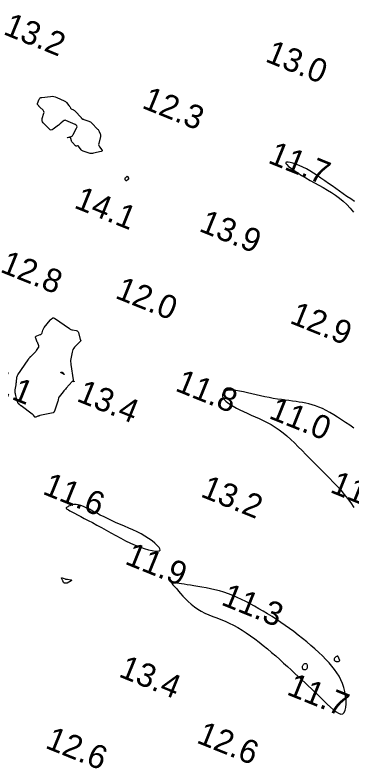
# Model space of a CAD drawing. Extents: x 3040093 to 3056816, y 408076 to 509144.
# Drawn here: x 3044022.6 to 3044094, y 439847.2 to 440007.3 of the extents above; entities that cross this region are included whole.
import ezdxf

# ---------------------------------------------------------------- set-up
doc = ezdxf.new("R2010")
doc.units = 0
for name, color, linetype in [('V-CHAN-CONT-EL12-1112', 7, 'Continuous'), ('V-CHAN-CONT-EL15', 7, 'Continuous'), ('V-TOPO-SOUN-0810', 7, 'Continuous')]:
    doc.layers.add(name, color=color, linetype=linetype)

msp = doc.modelspace()

# ---------------------------------------------------------------- linework, layer by layer
at = {"layer": 'V-CHAN-CONT-EL12-1112'}
for points in [[(3044094.57, 439967.73), (3044093.76, 439968.27), (3044092.96, 439968.81), (3044092.17, 439969.35), (3044091.38, 439969.9), (3044090.6, 439970.45), (3044089.81, 439971.01), (3044089.03, 439971.57), (3044088.24, 439972.13), (3044087.45, 439972.68), (3044086.67, 439973.22), (3044085.89, 439973.73), (3044085.11, 439974.21), (3044084.35, 439974.65), (3044083.59, 439975.04), (3044082.85, 439975.38), (3044082.14, 439975.66), (3044081.49, 439975.88), (3044080.93, 439976.02), (3044080.47, 439976.1), (3044080.14, 439976.09), (3044079.97, 439975.99), (3044079.98, 439975.81), (3044080.18, 439975.54), (3044080.56, 439975.18), (3044081.09, 439974.76), (3044081.75, 439974.29), (3044082.51, 439973.78), (3044083.35, 439973.25), (3044084.24, 439972.71), (3044085.16, 439972.18), (3044086.08, 439971.66), (3044087, 439971.16), (3044087.92, 439970.66), (3044088.82, 439970.14), (3044089.7, 439969.61), (3044090.56, 439969.04), (3044091.38, 439968.43), (3044092.17, 439967.77), (3044092.92, 439967.05), (3044093.63, 439966.27), (3044094.31, 439965.44)], [(3044094.39, 439919.6), (3044093.54, 439920.22), (3044092.68, 439920.82), (3044091.83, 439921.39), (3044090.98, 439921.94), (3044090.15, 439922.45), (3044089.33, 439922.92), (3044088.53, 439923.35), (3044087.75, 439923.73), (3044087, 439924.06), (3044086.28, 439924.34), (3044085.58, 439924.56), (3044084.89, 439924.75), (3044084.22, 439924.9), (3044083.54, 439925.03), (3044082.85, 439925.13), (3044082.15, 439925.23), (3044081.42, 439925.33), (3044080.66, 439925.43), (3044079.87, 439925.54), (3044079.05, 439925.65), (3044078.21, 439925.78), (3044077.34, 439925.92), (3044076.46, 439926.08), (3044075.56, 439926.25), (3044074.64, 439926.44), (3044073.72, 439926.65), (3044072.79, 439926.87), (3044071.89, 439927.08), (3044071.01, 439927.28), (3044070.18, 439927.44), (3044069.4, 439927.57), (3044068.7, 439927.65), (3044068.09, 439927.65), (3044067.57, 439927.59), (3044067.16, 439927.45), (3044066.85, 439927.26), (3044066.64, 439927.01), (3044066.54, 439926.72), (3044066.55, 439926.4), (3044066.67, 439926.06), (3044066.9, 439925.7), (3044067.25, 439925.34), (3044067.69, 439924.97), (3044068.23, 439924.6), (3044068.84, 439924.23), (3044069.52, 439923.85), (3044070.25, 439923.48), (3044071.02, 439923.11), (3044071.83, 439922.74), (3044072.65, 439922.38), (3044073.48, 439922.02), (3044074.33, 439921.64), (3044075.18, 439921.24), (3044076.03, 439920.81), (3044076.89, 439920.35), (3044077.73, 439919.83), (3044078.57, 439919.26), (3044079.4, 439918.63), (3044080.21, 439917.95), (3044081.02, 439917.21), (3044081.83, 439916.44), (3044082.63, 439915.64), (3044083.44, 439914.82), (3044084.25, 439913.98), (3044085.07, 439913.15), (3044085.9, 439912.32), (3044086.74, 439911.49), (3044087.58, 439910.66), (3044088.42, 439909.82), (3044089.25, 439908.99), (3044090.06, 439908.14), (3044090.85, 439907.28), (3044091.63, 439906.41), (3044092.37, 439905.53), (3044093.08, 439904.62), (3044093.76, 439903.71), (3044094.4, 439902.77)]]:
    msp.add_lwpolyline(points, dxfattribs=at)
for points in [[(3044040.88, 439898.48), (3044041.88, 439897.92), (3044042.9, 439897.35), (3044043.94, 439896.78), (3044044.98, 439896.23), (3044046.02, 439895.7), (3044047.05, 439895.2), (3044048.06, 439894.76), (3044049.04, 439894.36), (3044049.98, 439894.03), (3044050.85, 439893.77), (3044051.62, 439893.59), (3044052.28, 439893.48), (3044052.8, 439893.45), (3044053.16, 439893.52), (3044053.34, 439893.68), (3044053.31, 439893.94), (3044053.11, 439894.28), (3044052.74, 439894.69), (3044052.24, 439895.15), (3044051.62, 439895.64), (3044050.9, 439896.14), (3044050.12, 439896.64), (3044049.3, 439897.12), (3044048.45, 439897.57), (3044047.58, 439897.99), (3044046.69, 439898.39), (3044045.81, 439898.77), (3044044.91, 439899.15), (3044044.03, 439899.52), (3044043.15, 439899.91), (3044042.29, 439900.31), (3044041.44, 439900.73), (3044040.62, 439901.15), (3044039.84, 439901.58), (3044039.08, 439901.99), (3044038.37, 439902.36), (3044037.69, 439902.7), (3044037.07, 439902.97), (3044036.5, 439903.18), (3044035.98, 439903.3), (3044035.52, 439903.36), (3044035.12, 439903.36), (3044034.75, 439903.31), (3044034.44, 439903.23), (3044034.17, 439903.13), (3044033.94, 439903.02), (3044033.75, 439902.92), (3044033.6, 439902.83), (3044033.48, 439902.75), (3044033.43, 439902.67), (3044033.43, 439902.59), (3044033.5, 439902.49), (3044033.65, 439902.38), (3044033.88, 439902.23), (3044034.22, 439902.04), (3044034.65, 439901.8), (3044035.18, 439901.53), (3044035.8, 439901.2), (3044036.5, 439900.84), (3044037.26, 439900.44), (3044038.09, 439900), (3044038.98, 439899.53), (3044039.91, 439899.02)], [(3044062.07, 439880.71), (3044062.85, 439880.32), (3044063.66, 439879.96), (3044064.49, 439879.62), (3044065.35, 439879.29), (3044066.22, 439878.95), (3044067.1, 439878.59), (3044068, 439878.19), (3044068.9, 439877.74), (3044069.8, 439877.25), (3044070.71, 439876.7), (3044071.61, 439876.12), (3044072.52, 439875.5), (3044073.42, 439874.85), (3044074.32, 439874.17), (3044075.21, 439873.46), (3044076.1, 439872.73), (3044076.98, 439871.98), (3044077.84, 439871.23), (3044078.69, 439870.47), (3044079.52, 439869.72), (3044080.34, 439868.97), (3044081.13, 439868.24), (3044081.9, 439867.53), (3044082.64, 439866.84), (3044083.36, 439866.18), (3044084.06, 439865.53), (3044084.75, 439864.89), (3044085.43, 439864.25), (3044086.1, 439863.61), (3044086.77, 439862.97), (3044087.44, 439862.31), (3044088.12, 439861.63), (3044088.79, 439860.97), (3044089.45, 439860.34), (3044090.07, 439859.79), (3044090.66, 439859.35), (3044091.19, 439859.04), (3044091.66, 439858.89), (3044092.05, 439858.95), (3044092.36, 439859.22), (3044092.58, 439859.68), (3044092.72, 439860.3), (3044092.78, 439861.04), (3044092.77, 439861.87), (3044092.68, 439862.76), (3044092.53, 439863.66), (3044092.31, 439864.54), (3044092.03, 439865.38), (3044091.69, 439866.17), (3044091.3, 439866.92), (3044090.84, 439867.65), (3044090.33, 439868.37), (3044089.77, 439869.07), (3044089.15, 439869.77), (3044088.47, 439870.49), (3044087.74, 439871.22), (3044086.97, 439871.96), (3044086.16, 439872.71), (3044085.31, 439873.46), (3044084.43, 439874.21), (3044083.54, 439874.94), (3044082.62, 439875.67), (3044081.7, 439876.38), (3044080.78, 439877.06), (3044079.85, 439877.72), (3044078.93, 439878.36), (3044078, 439878.97), (3044077.07, 439879.57), (3044076.14, 439880.15), (3044075.21, 439880.71), (3044074.29, 439881.25), (3044073.37, 439881.77), (3044072.45, 439882.28), (3044071.53, 439882.77), (3044070.61, 439883.22), (3044069.68, 439883.66), (3044068.75, 439884.05), (3044067.82, 439884.42), (3044066.87, 439884.74), (3044065.92, 439885.03), (3044064.97, 439885.28), (3044064.03, 439885.49), (3044063.1, 439885.68), (3044062.2, 439885.85), (3044061.34, 439885.99), (3044060.52, 439886.12), (3044059.76, 439886.24), (3044059.06, 439886.35), (3044058.42, 439886.45), (3044057.85, 439886.54), (3044057.35, 439886.62), (3044056.92, 439886.68), (3044056.56, 439886.73), (3044056.27, 439886.76), (3044056.05, 439886.77), (3044055.91, 439886.76), (3044055.84, 439886.71), (3044055.84, 439886.64), (3044055.91, 439886.51), (3044056.05, 439886.34), (3044056.25, 439886.11), (3044056.52, 439885.81), (3044056.85, 439885.44), (3044057.23, 439885), (3044057.67, 439884.49), (3044058.16, 439883.94), (3044058.71, 439883.36), (3044059.29, 439882.78), (3044059.93, 439882.2), (3044060.6, 439881.65), (3044061.32, 439881.15)], [(3044091.42, 439870.28), (3044091.41, 439870.33), (3044091.4, 439870.38), (3044091.37, 439870.44), (3044091.34, 439870.5), (3044091.3, 439870.57), (3044091.27, 439870.63), (3044091.23, 439870.71), (3044091.2, 439870.79), (3044091.18, 439870.87), (3044091.15, 439870.95), (3044091.12, 439871.02), (3044091.09, 439871.08), (3044091.04, 439871.13), (3044090.99, 439871.15), (3044090.91, 439871.16), (3044090.82, 439871.13), (3044090.72, 439871.08), (3044090.61, 439871.01), (3044090.5, 439870.93), (3044090.4, 439870.84), (3044090.31, 439870.73), (3044090.25, 439870.63), (3044090.22, 439870.53), (3044090.22, 439870.43), (3044090.25, 439870.35), (3044090.31, 439870.27), (3044090.38, 439870.2), (3044090.48, 439870.14), (3044090.58, 439870.09), (3044090.69, 439870.05), (3044090.8, 439870.03), (3044090.91, 439870.02), (3044091.01, 439870.03), (3044091.11, 439870.04), (3044091.19, 439870.07), (3044091.27, 439870.1), (3044091.33, 439870.14), (3044091.38, 439870.18), (3044091.4, 439870.23)], [(3044083.63, 439868.43), (3044083.58, 439868.53), (3044083.55, 439868.65), (3044083.54, 439868.77), (3044083.54, 439868.9), (3044083.56, 439869.03), (3044083.6, 439869.16), (3044083.65, 439869.28), (3044083.73, 439869.38), (3044083.81, 439869.48), (3044083.91, 439869.55), (3044084.01, 439869.6), (3044084.12, 439869.64), (3044084.22, 439869.64), (3044084.31, 439869.62), (3044084.39, 439869.57), (3044084.46, 439869.48), (3044084.5, 439869.37), (3044084.54, 439869.24), (3044084.55, 439869.09), (3044084.55, 439868.94), (3044084.53, 439868.79), (3044084.49, 439868.65), (3044084.44, 439868.53), (3044084.36, 439868.42), (3044084.28, 439868.35), (3044084.18, 439868.29), (3044084.08, 439868.26), (3044083.97, 439868.25), (3044083.87, 439868.26), (3044083.78, 439868.29), (3044083.7, 439868.35)]]:
    msp.add_lwpolyline(points, close=True, dxfattribs=at)
at = {"layer": 'V-CHAN-CONT-EL15'}
for points in [[(3044040.3, 439979.82), (3044040.32, 439979.64), (3044040.38, 439979.48), (3044040.48, 439979.32), (3044040.96, 439978.72), (3044041.04, 439978.59), (3044041.05, 439978.48), (3044040.98, 439978.39), (3044040.83, 439978.34), (3044039.22, 439977.97), (3044038.98, 439977.93), (3044038.74, 439977.92), (3044038.5, 439977.94), (3044038.27, 439978), (3044037.21, 439978.3), (3044037.04, 439978.37), (3044036.89, 439978.45), (3044036.75, 439978.57), (3044036.63, 439978.7), (3044036.03, 439979.49), (3044035.99, 439979.53), (3044035.95, 439979.56), (3044035.89, 439979.57), (3044035.84, 439979.56), (3044035.6, 439979.49), (3044035.54, 439979.48), (3044035.49, 439979.48), (3044035.44, 439979.5), (3044035.39, 439979.54), (3044034.74, 439980.23), (3044034.67, 439980.32), (3044034.61, 439980.41), (3044034.56, 439980.51), (3044034.53, 439980.62), (3044034.41, 439981.09), (3044034.38, 439981.18), (3044034.32, 439981.24), (3044034.25, 439981.27), (3044034.15, 439981.28), (3044033.72, 439981.24), (3044033.64, 439981.24), (3044033.61, 439981.24), (3044033.64, 439981.26), (3044033.71, 439981.29), (3044034.45, 439981.53), (3044034.6, 439981.59), (3044034.73, 439981.68), (3044034.83, 439981.79), (3044034.92, 439981.93), (3044035.63, 439983.29), (3044035.72, 439983.55), (3044035.7, 439983.77), (3044035.57, 439983.95), (3044035.34, 439984.09), (3044033.35, 439984.91), (3044033.2, 439984.95), (3044033.05, 439984.94), (3044032.92, 439984.9), (3044032.79, 439984.8), (3044032.29, 439984.34), (3044032.16, 439984.23), (3044032.03, 439984.12), (3044031.9, 439984.01), (3044031.77, 439983.91), (3044030.65, 439983.04), (3044030.42, 439982.91), (3044030.2, 439982.88), (3044029.99, 439982.95), (3044029.78, 439983.11), (3044028.55, 439984.44), (3044028.41, 439984.64), (3044028.32, 439984.85), (3044028.3, 439985.08), (3044028.35, 439985.32), (3044028.69, 439986.45), (3044028.72, 439986.63), (3044028.71, 439986.79), (3044028.64, 439986.95), (3044028.53, 439987.09), (3044027.81, 439987.78), (3044027.75, 439987.84), (3044027.69, 439987.9), (3044027.64, 439987.96), (3044027.59, 439988.02), (3044027.38, 439988.26), (3044027.34, 439988.33), (3044027.32, 439988.39), (3044027.32, 439988.46), (3044027.34, 439988.53), (3044027.72, 439989.44), (3044027.81, 439989.59), (3044027.92, 439989.71), (3044028.07, 439989.79), (3044028.24, 439989.83), (3044030.11, 439990.04), (3044030.44, 439990.05), (3044030.77, 439990.02), (3044031.09, 439989.95), (3044031.4, 439989.83), (3044032.97, 439989.11), (3044033.11, 439989.04), (3044033.24, 439988.95), (3044033.36, 439988.85), (3044033.47, 439988.73), (3044033.99, 439988.11), (3044034.04, 439988.05), (3044034.08, 439987.99), (3044034.12, 439987.93), (3044034.16, 439987.86), (3044034.3, 439987.59), (3044034.34, 439987.52), (3044034.38, 439987.47), (3044034.44, 439987.42), (3044034.5, 439987.39), (3044034.96, 439987.17), (3044035.06, 439987.12), (3044035.15, 439987.06), (3044035.23, 439987), (3044035.31, 439986.92), (3044036.58, 439985.52), (3044036.63, 439985.47), (3044036.67, 439985.43), (3044036.72, 439985.4), (3044036.77, 439985.36), (3044036.97, 439985.23), (3044037.03, 439985.2), (3044037.08, 439985.18), (3044037.14, 439985.15), (3044037.19, 439985.13), (3044038.2, 439984.79), (3044038.38, 439984.71), (3044038.54, 439984.62), (3044038.7, 439984.5), (3044038.84, 439984.37), (3044040.08, 439983.08), (3044040.17, 439982.97), (3044040.26, 439982.85), (3044040.33, 439982.73), (3044040.4, 439982.6), (3044040.65, 439982.08), (3044040.7, 439981.95), (3044040.72, 439981.81), (3044040.72, 439981.67), (3044040.7, 439981.53), (3044040.33, 439980)], [(3044046.66, 439972.56), (3044046.66, 439972.5), (3044046.63, 439972.44), (3044046.57, 439972.39), (3044046.22, 439972.13), (3044046.19, 439972.12), (3044046.17, 439972.11), (3044046.14, 439972.12), (3044046.11, 439972.13), (3044046.01, 439972.22), (3044045.99, 439972.24), (3044045.97, 439972.26), (3044045.96, 439972.29), (3044045.95, 439972.32), (3044045.91, 439972.59), (3044045.91, 439972.64), (3044045.92, 439972.69), (3044045.94, 439972.73), (3044045.97, 439972.77), (3044046.26, 439973.02), (3044046.32, 439973.06), (3044046.37, 439973.07), (3044046.41, 439973.05), (3044046.45, 439972.99), (3044046.63, 439972.64)], [(3044030.63, 439942.99), (3044030.64, 439942.99), (3044030.65, 439942.99), (3044030.66, 439942.99), (3044030.72, 439942.97), (3044030.73, 439942.97), (3044030.73, 439942.97), (3044030.73, 439942.97), (3044030.73, 439942.97), (3044030.74, 439942.98), (3044030.74, 439942.98), (3044030.75, 439942.98), (3044030.75, 439942.98), (3044030.75, 439942.98), (3044030.87, 439942.96), (3044030.89, 439942.95), (3044030.91, 439942.95), (3044030.93, 439942.94), (3044030.95, 439942.92), (3044034.09, 439940.72), (3044034.25, 439940.62), (3044034.42, 439940.54), (3044034.6, 439940.48), (3044034.79, 439940.44), (3044035.55, 439940.31), (3044035.72, 439940.26), (3044035.85, 439940.17), (3044035.96, 439940.04), (3044036.02, 439939.88), (3044036.4, 439938.41), (3044036.41, 439938.38), (3044036.42, 439938.35), (3044036.43, 439938.32), (3044036.44, 439938.29), (3044036.49, 439938.18), (3044036.5, 439938.15), (3044036.5, 439938.13), (3044036.49, 439938.1), (3044036.48, 439938.08), (3044035.21, 439936.78), (3044035.01, 439936.54), (3044034.85, 439936.28), (3044034.74, 439936.01), (3044034.66, 439935.71), (3044034.36, 439933.97), (3044034.35, 439933.9), (3044034.35, 439933.83), (3044034.35, 439933.76), (3044034.36, 439933.68), (3044034.39, 439933.4), (3044034.4, 439933.33), (3044034.41, 439933.26), (3044034.42, 439933.18), (3044034.43, 439933.11), (3044034.87, 439929.85), (3044034.89, 439929.8), (3044034.9, 439929.74), (3044034.93, 439929.7), (3044034.96, 439929.65), (3044035.11, 439929.47), (3044035.13, 439929.44), (3044035.13, 439929.42), (3044035.11, 439929.42), (3044035.08, 439929.43), (3044034.88, 439929.52), (3044034.83, 439929.53), (3044034.78, 439929.53), (3044034.74, 439929.52), (3044034.7, 439929.48), (3044033.41, 439928.06), (3044033.24, 439927.88), (3044033.08, 439927.69), (3044032.92, 439927.5), (3044032.76, 439927.31), (3044031.92, 439926.27), (3044031.87, 439926.2), (3044031.83, 439926.13), (3044031.81, 439926.06), (3044031.79, 439925.98), (3044031.74, 439925.66), (3044031.73, 439925.58), (3044031.71, 439925.5), (3044031.69, 439925.43), (3044031.66, 439925.35), (3044030.91, 439923.21), (3044030.9, 439923.19), (3044030.9, 439923.18), (3044030.89, 439923.16), (3044030.88, 439923.14), (3044030.84, 439923.06), (3044030.83, 439923.05), (3044030.82, 439923.03), (3044030.81, 439923.01), (3044030.8, 439922.99), (3044030.72, 439922.89), (3044030.7, 439922.87), (3044030.68, 439922.85), (3044030.66, 439922.84), (3044030.63, 439922.83), (3044027.85, 439922.26), (3044027.74, 439922.23), (3044027.63, 439922.2), (3044027.52, 439922.17), (3044027.41, 439922.13), (3044026.95, 439921.95), (3044026.87, 439921.93), (3044026.79, 439921.94), (3044026.73, 439921.97), (3044026.68, 439922.03), (3044026.47, 439922.34), (3044026.42, 439922.41), (3044026.36, 439922.48), (3044026.3, 439922.54), (3044026.23, 439922.59), (3044023.87, 439924.3), (3044023.8, 439924.35), (3044023.73, 439924.4), (3044023.66, 439924.46), (3044023.6, 439924.52), (3044023.34, 439924.76), (3044023.28, 439924.82), (3044023.22, 439924.88), (3044023.18, 439924.96), (3044023.14, 439925.04), (3044022.97, 439925.46), (3044022.93, 439925.56), (3044022.9, 439925.65), (3044022.87, 439925.76), (3044022.85, 439925.86), (3044022.64, 439926.89), (3044022.6, 439927.09), (3044022.59, 439927.3), (3044022.59, 439927.51), (3044022.62, 439927.72), (3044022.78, 439928.77), (3044022.81, 439928.95), (3044022.83, 439929.13), (3044022.85, 439929.32), (3044022.87, 439929.5), (3044022.93, 439930.24), (3044022.96, 439930.42), (3044023.01, 439930.59), (3044023.08, 439930.76), (3044023.18, 439930.92), (3044025.35, 439934.1), (3044025.39, 439934.16), (3044025.44, 439934.23), (3044025.48, 439934.29), (3044025.53, 439934.35), (3044025.71, 439934.59), (3044025.76, 439934.65), (3044025.81, 439934.71), (3044025.86, 439934.77), (3044025.91, 439934.82), (3044026.74, 439935.63), (3044026.85, 439935.74), (3044026.96, 439935.86), (3044027.06, 439935.98), (3044027.15, 439936.11), (3044027.58, 439936.73), (3044027.63, 439936.81), (3044027.65, 439936.9), (3044027.65, 439937), (3044027.62, 439937.1), (3044027.46, 439937.49), (3044027.42, 439937.59), (3044027.38, 439937.68), (3044027.34, 439937.78), (3044027.3, 439937.88), (3044026.96, 439938.71), (3044026.92, 439938.86), (3044026.94, 439938.99), (3044027.02, 439939.09), (3044027.16, 439939.17), (3044027.91, 439939.45), (3044028.04, 439939.51), (3044028.15, 439939.6), (3044028.23, 439939.71), (3044028.29, 439939.84), (3044028.47, 439940.42), (3044028.52, 439940.56), (3044028.59, 439940.69), (3044028.66, 439940.82), (3044028.75, 439940.95), (3044029.99, 439942.53), (3044030.05, 439942.59), (3044030.1, 439942.64), (3044030.16, 439942.69), (3044030.23, 439942.74), (3044030.62, 439942.98)], [(3044032.48, 439931.29), (3044032.46, 439931.3), (3044032.43, 439931.31), (3044032.41, 439931.32), (3044032.3, 439931.36), (3044032.29, 439931.37), (3044032.28, 439931.38), (3044032.28, 439931.39), (3044032.29, 439931.4), (3044032.32, 439931.45), (3044032.32, 439931.46), (3044032.33, 439931.47), (3044032.35, 439931.48), (3044032.36, 439931.48), (3044032.49, 439931.51), (3044032.51, 439931.51), (3044032.53, 439931.51), (3044032.55, 439931.5), (3044032.57, 439931.48), (3044032.93, 439931.08), (3044032.97, 439931.03), (3044032.98, 439931.01), (3044032.95, 439931.01), (3044032.9, 439931.04), (3044032.5, 439931.28)], [(3044033.59, 439887.56), (3044033.64, 439887.56), (3044033.68, 439887.55), (3044033.73, 439887.55), (3044034.44, 439887.38), (3044034.54, 439887.34), (3044034.58, 439887.3), (3044034.56, 439887.24), (3044034.47, 439887.18), (3044033.64, 439886.71), (3044033.57, 439886.68), (3044033.5, 439886.66), (3044033.43, 439886.65), (3044033.35, 439886.66), (3044033.01, 439886.71), (3044032.96, 439886.72), (3044032.91, 439886.75), (3044032.88, 439886.79), (3044032.85, 439886.84), (3044032.76, 439887.06), (3044032.74, 439887.11), (3044032.72, 439887.17), (3044032.7, 439887.22), (3044032.67, 439887.28), (3044032.46, 439887.71), (3044032.44, 439887.79), (3044032.45, 439887.83), (3044032.49, 439887.84), (3044032.57, 439887.82), (3044033.18, 439887.58), (3044033.23, 439887.57), (3044033.27, 439887.56), (3044033.32, 439887.56), (3044033.36, 439887.55), (3044033.54, 439887.56)]]:
    msp.add_lwpolyline(points, close=True, dxfattribs=at)

# ---------------------------------------------------------------- texts
at = {"layer": 'V-TOPO-SOUN-0810'}
for s, p in [('13.2 ', (3044019.87, 440003.31)), ('13.0 ', (3044075.41, 439997.53)), ('12.3 ', (3044049.26, 439987.66)), ('11.7 ', (3044076, 439976.01)), ('14.1 ', (3044034.89, 439966.46)), ('13.9 ', (3044061.37, 439961.51)), ('12.8 ', (3044019.21, 439952.85)), ('12.0 ', (3044043.59, 439947.3)), ('12.9 ', (3044080.6, 439941.99)), ('15.1 ', (3044013.01, 439929.32)), ('11.8 ', (3044056.32, 439927.62)), ('13.4 ', (3044035.42, 439925.42)), ('11.0 ', (3044076.17, 439921.78)), ('11.6 ', (3044028.2, 439905.7)), ('13.2 ', (3044061.7, 439905.14)), ('11.3 ', (3044089.16, 439906.06)), ('11.9 ', (3044045.65, 439890.84)), ('11.3 ', (3044066.06, 439882.18)), ('13.4 ', (3044044.34, 439866.92)), ('11.7 ', (3044079.97, 439863.12)), ('12.6 ', (3044060.85, 439852.88)), ('12.6 ', (3044028.76, 439851.77))]:
    msp.add_text(s, height=5, rotation=338, dxfattribs=at).set_placement(p)

doc.saveas('drawing.dxf')
